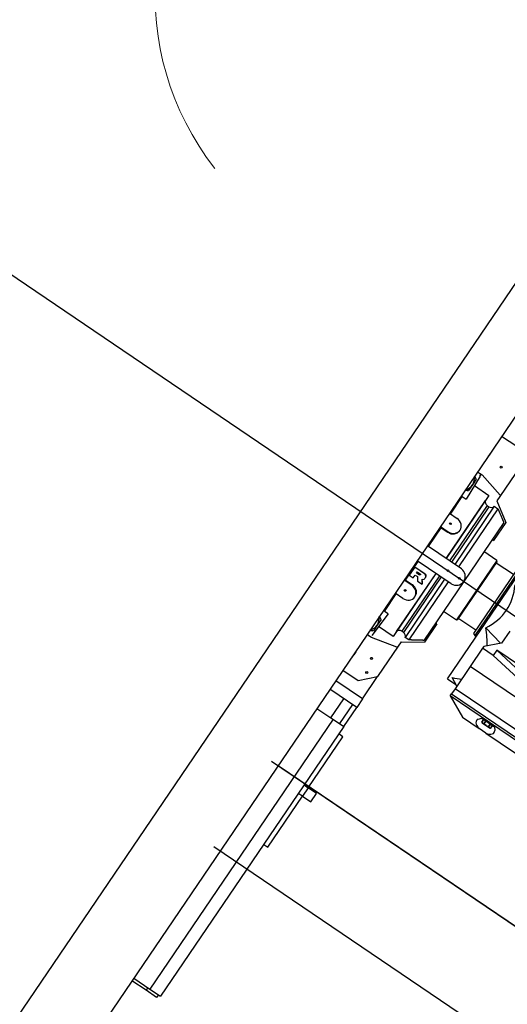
# Model space of a CAD drawing. Header units: metres. Extents: x 7482748 to 7484637, y 5684406 to 5687014.
# Tile 279 of 295: x 7484506.372 to 7484507.32, y 5686559.537 to 5686561.454. Entities that reach past the tile are written whole.
import ezdxf

# ---------------------------------------------------------------- set-up
doc = ezdxf.new("R2010")
doc.units = ezdxf.units.M
doc.header["$MEASUREMENT"] = 0
doc.layers.add('POMIAR', color=7, linetype='Continuous', lineweight=0)
doc.layers.add('projektowane obiekty', color=5, linetype='Continuous', lineweight=35)

# ---------------------------------------------------------------- blocks, each defined once
blk = doc.blocks.new('PTTL03')
at = {"color": 0}
blk.add_arc((0, -0.1), 0.55, 322.477, 217.927, dxfattribs=at)
blk = doc.blocks.new('zw$D414')
at = {"layer": 'projektowane obiekty', "lineweight": 30}
for p, q in [((9.3, 3.46), (9.3, 0.02)), ((9.155, 0.165), (9.155, 3.315)), ((9.3355, 2.015), (9.3, 2.015)), ((9.3005, 1.9785), (9.3005, 1.9715)), ((9.363, 1.9875), (9.363, 1.916)), ((9.3, 1.9315), (9.3046, 1.9315)), ((9.3046, 1.9315), (9.3105, 1.9315)), ((9.306, 1.9183), (9.306, 1.905)), ((9.3086, 1.9277), (9.3114, 1.875)), ((9.3618, 1.9188), (9.3105, 1.9315)), ((9.306, 1.905), (9.306, 1.8917)), ((9.3097, 1.9061), (9.344, 1.9061)), ((9.344, 1.9061), (9.344, 1.7575)), ((9.363, 1.916), (9.363, 1.906)), ((9.363, 1.906), (9.4005, 1.881)), ((9.478, 1.565), (9.478, 1.915)), ((9.344, 1.8944), (9.3442, 1.8944)), ((9.3442, 1.7575), (9.3442, 1.8944)), ((9.352, 1.8879), (9.3565, 1.8879)), ((9.352, 1.8879), (9.352, 1.7575)), ((9.3565, 1.8879), (9.3565, 1.7575)), ((9.3643, 1.8944), (9.3643, 1.7575)), ((9.3643, 1.8944), (9.373, 1.8944)), ((9.373, 1.8944), (9.373, 1.7575)), ((9.4005, 1.881), (9.4005, 1.8381)), ((9.3025, 1.8603), (9.3, 1.8603)), ((9.3025, 1.834), (9.3025, 1.875)), ((9.3025, 1.875), (9.3114, 1.875)), ((9.3975, 1.8788), (9.3975, 1.74)), ((9.3, 1.834), (9.318, 1.834)), ((9.3975, 1.8381), (9.4005, 1.8381)), ((9.3, 1.803), (9.318, 1.803)), ((9.318, 1.803), (9.318, 1.8016)), ((9.3355, 1.8176), (9.3355, 1.8185)), ((9.428, 1.81), (9.3975, 1.81)), ((9.428, 1.81), (9.428, 1.67)), ((9.43, 1.808), (9.428, 1.81)), ((9.43, 1.672), (9.43, 1.808)), ((9.47, 1.805), (9.43, 1.805)), ((9.47, 1.8133), (9.47, 1.6667)), ((9.4748, 1.815), (9.4748, 1.665)), ((9.3025, 1.7963), (9.3, 1.7963)), ((9.3025, 1.8016), (9.318, 1.8016)), ((9.3025, 1.7575), (9.3025, 1.8016)), ((9.38, 1.7575), (9.3, 1.7575)), ((0.5382, 1.74), (10.9588, 1.74)), ((9.3975, 1.74), (9.3975, 1.6012)), ((9.38, 1.7225), (9.3, 1.7225)), ((9.3025, 1.6784), (9.3025, 1.7225)), ((9.303, 1.7099), (9.3254, 1.7099)), ((9.303, 1.7099), (9.303, 1.7096)), ((9.303, 1.7096), (9.303, 1.6902)), ((9.3254, 1.7096), (9.303, 1.7096)), ((9.3254, 1.7099), (9.3254, 1.7096)), ((9.344, 1.7225), (9.344, 1.5739)), ((9.3442, 1.5856), (9.3442, 1.7225)), ((9.352, 1.7225), (9.352, 1.5921)), ((9.3565, 1.7225), (9.3565, 1.5921)), ((9.3643, 1.7225), (9.3643, 1.5856)), ((9.373, 1.7225), (9.373, 1.5856)), ((9.526, 1.71), (9.526, 1.682)), ((9.303, 1.6902), (9.3123, 1.6902)), ((9.3123, 1.7045), (9.3191, 1.7045)), ((9.3123, 1.7022), (9.3123, 1.7045)), ((9.3123, 1.7024), (9.3191, 1.7024)), ((9.3191, 1.7022), (9.3123, 1.7022)), ((9.3123, 1.697), (9.3176, 1.697)), ((9.3123, 1.6902), (9.3123, 1.697)), ((9.3191, 1.7024), (9.3191, 1.7022)), ((9.3229, 1.6901), (9.3335, 1.6901)), ((9.3335, 1.6904), (9.3335, 1.6901)), ((9.5244, 1.6804), (9.4837, 1.6893)), ((9.3, 1.6837), (9.3025, 1.6837)), ((9.318, 1.677), (9.3, 1.677)), ((9.3025, 1.6784), (9.318, 1.6784)), ((9.318, 1.6784), (9.318, 1.677)), ((9.3975, 1.67), (9.428, 1.67)), ((9.428, 1.67), (9.43, 1.672)), ((9.43, 1.675), (9.47, 1.675)), ((9.526, 1.682), (9.501, 1.657)), ((9.3355, 1.6615), (9.3355, 1.6624)), ((9.47, 1.6667), (9.4748, 1.665)), ((9.4748, 1.665), (9.478, 1.665)), ((9.501, 1.657), (9.501, 1.653)), ((9.501, 1.653), (9.501, 1.61)), ((9.526, 1.653), (9.501, 1.653)), ((9.526, 1.665), (9.526, 1.653)), ((9.67, 1.643), (9.526, 1.665)), ((9.67, 1.665), (9.526, 1.665)), ((9.526, 1.653), (9.67, 1.631)), ((9.318, 1.646), (9.3, 1.646)), ((9.3025, 1.605), (9.3025, 1.646)), ((9.4005, 1.6419), (9.3975, 1.6419)), ((9.4005, 1.6419), (9.4005, 1.599)), ((9.3, 1.6197), (9.3025, 1.6197)), ((9.3114, 1.605), (9.3025, 1.605)), ((9.3114, 1.605), (9.3086, 1.5523)), ((9.3565, 1.5921), (9.352, 1.5921)), ((9.363, 1.574), (9.4005, 1.599)), ((9.874, 1.61), (9.501, 1.61)), ((9.501, 1.61), (9.501, 1.5575)), ((9.306, 1.5883), (9.306, 1.575)), ((9.306, 1.575), (9.306, 1.5617)), ((9.344, 1.5739), (9.3097, 1.5739)), ((9.3442, 1.5856), (9.344, 1.5856)), ((9.363, 1.574), (9.363, 1.564)), ((9.373, 1.5856), (9.3643, 1.5856)), ((9.501, 1.5633), (9.4837, 1.5725)), ((9.3618, 1.5612), (9.3105, 1.5485)), ((9.363, 1.564), (9.363, 1.4925)), ((9.478, 1.565), (9.4978, 1.565)), ((9.501, 1.5575), (9.501, 1.5455)), ((9.874, 1.5575), (9.501, 1.5575)), ((9.3046, 1.5485), (9.3, 1.5485)), ((9.3105, 1.5485), (9.3046, 1.5485)), ((9.501, 1.5455), (9.874, 1.5455)), ((9.501, 1.5405), (9.501, 1.5455)), ((9.501, 1.5455), (9.874, 1.5455)), ((9.874, 1.5405), (9.501, 1.5405)), ((9.501, 1.5405), (9.5441, 1.5195)), ((9.5716, 1.5337), (9.576, 1.5395)), ((9.576, 1.5395), (9.606, 1.5395)), ((9.5805, 1.5326), (9.5805, 1.5395)), ((9.5805, 1.5395), (9.5805, 1.5326)), ((9.5851, 1.5395), (9.5851, 1.5326)), ((9.5864, 1.5326), (9.5864, 1.5395)), ((9.5956, 1.5395), (9.5956, 1.5326)), ((9.5969, 1.5326), (9.5969, 1.5395)), ((9.6015, 1.5395), (9.6015, 1.5326)), ((9.6015, 1.5326), (9.6015, 1.5395)), ((9.606, 1.5395), (9.6104, 1.5337)), ((9.5441, 1.5195), (9.5833, 1.5195)), ((9.5805, 1.5326), (9.5805, 1.5326)), ((9.5805, 1.5326), (9.5815, 1.532)), ((9.5815, 1.532), (9.5828, 1.532)), ((9.5828, 1.532), (9.591, 1.532)), ((9.5987, 1.5195), (9.5833, 1.5195)), ((9.5864, 1.5326), (9.5851, 1.5326)), ((9.591, 1.532), (9.5992, 1.532)), ((9.5969, 1.5326), (9.5956, 1.5326)), ((9.5987, 1.5195), (9.7763, 1.5195)), ((9.5992, 1.532), (9.6005, 1.532)), ((9.6005, 1.532), (9.6015, 1.5326)), ((9.6015, 1.5326), (9.6015, 1.5326)), ((9.3005, 1.5085), (9.3005, 1.5015)), ((9.3355, 1.465), (9.363, 1.4925)), ((9.363, 1.44), (9.363, 1.4925)), ((9.3, 1.465), (9.3355, 1.465)), ((9.363, 1.44), (9.3, 1.44)), ((9.363, 1.44), (9.363, 1.42)), ((9.363, 1.42), (9.3, 1.42)), ((9.333, 1.375), (9.333, 1.42)), ((9.353, 1.42), (9.353, 1.375)), ((9.363, 1.375), (9.363, 1.42)), ((9.3, 1.375), (9.333, 1.375)), ((9.333, 1.375), (9.353, 1.375)), ((9.333, 1.375), (9.353, 1.375)), ((9.338, 1.375), (9.338, 0.74)), ((9.353, 1.375), (9.363, 1.375)), ((9.363, 1.375), (9.363, 0.74)), ((9.373, 1.3575), (9.363, 1.3575)), ((9.373, 1.2375), (9.373, 1.3575)), ((11.35, 1.24), (9.285, 1.24)), ((11.363, 1.24), (9.3, 1.24)), ((11.363, 1.24), (9.3, 1.24)), ((9.363, 1.2375), (9.3725, 1.2375)), ((9.3925, 1.2375), (9.3725, 1.2375)), ((9.3725, 1.2375), (9.3725, 1.2175)), ((9.3925, 1.2175), (9.3925, 1.2375)), ((9.3725, 1.2175), (9.363, 1.2175)), ((9.3725, 1.2175), (9.3925, 1.2175)), ((9.373, 1.0975), (9.373, 1.2175)), ((9.363, 1.0975), (9.373, 1.0975)), ((9.285, 1.04), (11.55, 1.04)), ((9.3, 0.74), (9.338, 0.74)), ((9.333, 0.734), (9.3, 0.734)), ((9.333, 0.74), (9.333, 0.734)), ((9.358, 0.734), (9.333, 0.734)), ((9.338, 0.74), (9.363, 0.74)), ((9.358, 0.74), (9.358, 0.734))]:
    blk.add_line(p, q, dxfattribs=at)
for points in [[(9.3442, 1.8944), (9.3451, 1.8919), (9.3469, 1.8898), (9.3493, 1.8884), (9.352, 1.8879)], [(9.3565, 1.8879), (9.3592, 1.8884), (9.3616, 1.8898), (9.3634, 1.8919), (9.3643, 1.8944)], [(9.318, 1.8016), (9.3247, 1.8029), (9.3304, 1.8064), (9.3342, 1.8116), (9.3355, 1.8176)], [(9.3254, 1.7099), (9.3275, 1.7095), (9.3295, 1.7084), (9.3309, 1.7068), (9.3317, 1.7048), (9.3318, 1.7036)], [(9.3318, 1.7034), (9.3317, 1.7045), (9.3309, 1.7066), (9.3295, 1.7082), (9.3275, 1.7092), (9.3254, 1.7096)], [(9.3191, 1.7045), (9.3196, 1.7045), (9.32, 1.7042), (9.3203, 1.7038), (9.3204, 1.7034), (9.3203, 1.7029), (9.32, 1.7025), (9.3196, 1.7023), (9.3191, 1.7022)], [(9.3278, 1.6976), (9.3296, 1.6987), (9.331, 1.7004), (9.3317, 1.7024), (9.3318, 1.7034)], [(9.318, 1.6784), (9.3247, 1.6771), (9.3304, 1.6736), (9.3342, 1.6684), (9.3355, 1.6624)], [(9.352, 1.5921), (9.3493, 1.5916), (9.3469, 1.5902), (9.3451, 1.5881), (9.3442, 1.5856)], [(9.3643, 1.5856), (9.3634, 1.5881), (9.3616, 1.5902), (9.3592, 1.5916), (9.3565, 1.5921)]]:
    blk.add_lwpolyline(points, dxfattribs=at)
for centre, radius in [((9.333, 1.965), 0.002), ((9.333, 1.965), 0.00005), ((9.3605, 1.74), 0.00141), ((9.3605, 1.74), 0.00005), ((9.387, 1.74), 0.00141), ((9.387, 1.74), 0.00005), ((9.333, 1.515), 0.002), ((9.333, 1.515), 0.00005), ((9.341, 1.487), 0.002), ((9.341, 1.487), 0.00005)]:
    blk.add_circle(centre, radius, dxfattribs=at)
for centre, radius, start, end in [((9.283, 1.9785), 0.0175, 0, 13.7291), ((9.283, 1.9715), 0.0175, 346.2709, 0), ((9.283, 1.905), 0.023, 0, 42.3426), ((9.3046, 1.9275), 0.004, 3, 90), ((9.359, 1.916), 0.004, 0, 45), ((9.283, 1.905), 0.023, 317.6574, 0), ((9.38, 1.74), 0.0175, 270, 90), ((9.283, 1.575), 0.023, 0, 42.3426), ((9.283, 1.575), 0.023, 317.6574, 0), ((9.359, 1.564), 0.004, 315, 0), ((9.3046, 1.5525), 0.004, 270, 357), ((9.283, 1.5085), 0.0175, 0, 13.7291), ((9.283, 1.5015), 0.0175, 346.2709, 0)]:
    blk.add_arc(centre, radius, start, end, dxfattribs=at)
for centre, major_axis, ratio, start_param, end_param in [((9.318, 1.8185), (-0.0175, 0), 0.887011, 3.141593, 4.712389), ((9.318, 1.8185), (-0.0175, 0), 0.887011, 1.570796, 3.141593), ((9.1687, 1.74), (0.3291, 0), 0.531709, 5.989373, 6.576997), ((9.3154, 1.74), (0.1244, -0.1684), 0.115394, 4.88485, 4.926792), ((9.326, 1.74), (-0.1237, 0.1674), 0.115394, 1.739438, 1.785554), ((9.326, 1.74), (0.1244, -0.1684), 0.115394, 4.880949, 4.926792), ((9.1935, 1.74), (0.326, -0.1396), 0.32385, 0.459632, 0.629349), ((9.318, 1.6615), (0.0175, 0), 0.887011, 0, 1.570796), ((9.318, 1.6615), (0.0175, 0), 0.887011, 4.712389, 6.283185), ((9.1935, 1.74), (0.326, -0.1396), 0.32385, 5.929361, 6.056145), ((9.591, 1.5297), (0.0209, 0), 0.524438, 2.765236, 4.33178), ((9.591, 1.5297), (0.0209, 0), 0.524438, 5.092998, 6.65954)]:
    blk.add_ellipse(centre, major_axis=major_axis, ratio=ratio, start_param=start_param, end_param=end_param, dxfattribs=at)
for centre, major_axis in [((9.313, 1.8185), (0.00175, 0)), ((9.313, 1.8176), (0.00005, 0)), ((9.313, 1.6615), (-0.00175, 0)), ((9.313, 1.6624), (-0.00005, 0))]:
    blk.add_ellipse(centre, major_axis=major_axis, ratio=0.887011, dxfattribs=at)
for points in [[(9.306, 1.9183), (9.3028, 1.9201), (9.3, 1.9218)], [(9.3, 1.8882), (9.3028, 1.8899), (9.306, 1.8917)], [(9.373, 1.8944), (9.3859, 1.8862), (9.3975, 1.8788)], [(9.306, 1.5883), (9.3028, 1.5901), (9.3, 1.5918)], [(9.3975, 1.6012), (9.3859, 1.5938), (9.373, 1.5856)], [(9.3, 1.5582), (9.3028, 1.5599), (9.306, 1.5617)], [(9.5828, 1.532), (9.5817, 1.532), (9.5805, 1.5326)], [(9.5851, 1.5326), (9.5839, 1.532), (9.5828, 1.532)], [(9.591, 1.532), (9.5888, 1.532), (9.5864, 1.5326)], [(9.5956, 1.5326), (9.5932, 1.532), (9.591, 1.532)], [(9.5992, 1.532), (9.5981, 1.532), (9.5969, 1.5326)], [(9.6015, 1.5326), (9.6003, 1.532), (9.5992, 1.532)]]:
    blk.add_open_spline(points, degree=2, dxfattribs=at)

msp = doc.modelspace()

# ---------------------------------------------------------------- block references
at = {"linetype": 'Continuous', "rotation": 325.8417172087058}
msp.add_blockref('zw$D414', (7484498.48247, 5686564.19707), dxfattribs=at)
at = {"layer": 'POMIAR'}
msp.add_blockref('PTTL03', (7484507.18508, 5686561.60286), dxfattribs=at)

doc.saveas('drawing.dxf')
